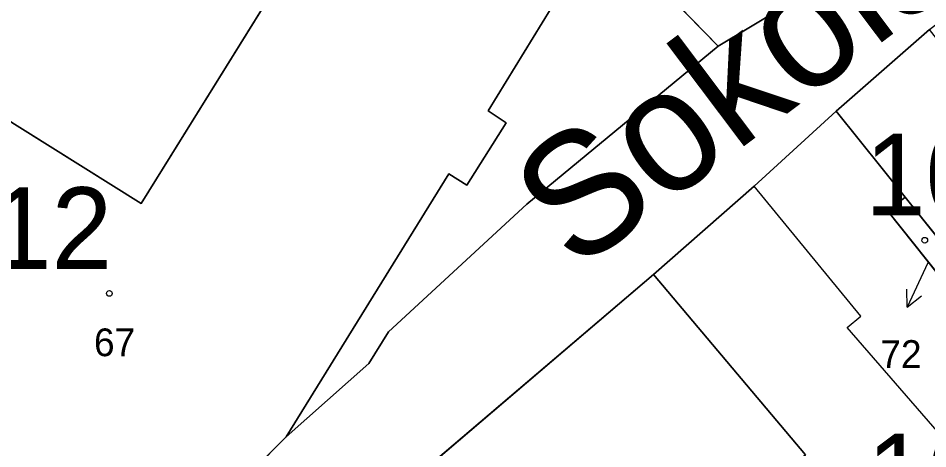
# Model space of a CAD drawing. Extents: x -689422 to -685210, y -987725 to -982160.
# Drawn here: x -687296.3 to -687240.5, y -985586.6 to -985560.2 of the extents above; entities that cross this region are included whole.
import ezdxf

# ---------------------------------------------------------------- set-up
doc = ezdxf.new("R2010")
doc.units = 0
for name, color, linetype in [('KN_Budovy', 7, 'Continuous'), ('KN_Budovy_cisla_domovni', 7, 'Continuous'), ('KN_Hranice_parcel', 7, 'Continuous'), ('KN_Hranice_parcel_vnitrni_kresba', 7, 'Continuous'), ('KN_Parcelni cisla', 7, 'Continuous'), ('KN_Parcelni cisla_sipky', 7, 'Continuous'), ('KN_Polygon parcely', 7, 'Continuous'), ('KN_Popisy_pomistni nazvy nazvy ulic', 7, 'Continuous'), ('KN_POZEMKY_OSTATNI PLOCHA', 7, 'Continuous'), ('KN_POZEMKY_ZASTAVENA PLOCHA', 7, 'Continuous'), ('KN_VYUZITI_12_zastavena plocha_spolecny dvur', 7, 'Continuous'), ('KN_VYUZITI_17_ostatni plocha_ostatni komunikace', 7, 'Continuous'), ('KN_VYUZITI_26_ostatni plocha_jina plocha', 7, 'Continuous'), ('KN_Značky budov', 7, 'Continuous')]:
    doc.layers.add(name, color=color, linetype=linetype)

msp = doc.modelspace()

# ---------------------------------------------------------------- linework, layer by layer
at = {"layer": 'KN_Budovy'}
for points in [[(-687317.81, -985575.31), (-687318.5, -985576.41), (-687316.71, -985577.52), (-687316.03, -985576.42), (-687298.08, -985587.61), (-687287.93, -985593.95), (-687279.9, -985585.89), (-687269.92, -985569.76), (-687268.82, -985570.45), (-687266.41, -985566.63), (-687267.51, -985565.89), (-687263.64, -985559.6), (-687276.3, -985551.47), (-687288.8, -985571.57), (-687309.95, -985558.34), (-687314.76, -985559.65), (-687318.64, -985565.81), (-687320.76, -985569.18), (-687320.27, -985571.63), (-687319.78, -985574.1)], [(-687246.16, -985565.91), (-687241.93, -985571.19), (-687242.99, -985572.04), (-687238.27, -985577.95), (-687237.19, -985577.09), (-687236.72, -985577.67), (-687235.26, -985576.37), (-687231.19, -985572.74), (-687240.43, -985560.9)], [(-687222.87, -985593.83), (-687228.23, -985587.41), (-687228.44, -985587.59), (-687233.73, -985581.13), (-687239.54, -985586), (-687245.47, -985579.18), (-687244.63, -985578.49), (-687251.19, -985570.51), (-687257.36, -985575.94), (-687248.04, -985586.98), (-687257.86, -985595.42), (-687250.51, -985603.93), (-687249.14, -985602.88), (-687247.22, -985605.11), (-687244.41, -985602.92), (-687239.12, -985597.53), (-687239.51, -985597.08), (-687235.85, -985594.18), (-687230.63, -985589.91), (-687225.56, -985595.97)]]:
    msp.add_lwpolyline(points, close=True, dxfattribs=at)
at = {"layer": 'KN_Hranice_parcel'}
for p, q in [((-687249.52, -985559.61), (-687253.4, -985561.93)), ((-687246.16, -985565.91), (-687240.43, -985560.9)), ((-687241.93, -985571.19), (-687246.16, -985565.91)), ((-687237.19, -985577.09), (-687241.93, -985571.19)), ((-687277.38, -985592.97), (-687257.36, -985575.94)), ((-687273.62, -985579.44), (-687274.82, -985581.38)), ((-687274.82, -985581.38), (-687279.9, -985585.89))]:
    msp.add_line(p, q, dxfattribs=at)
for points in [[(-687253.4, -985561.93), (-687260.49, -985554.63), (-687259.93, -985554.07), (-687270.05, -985541.47)], [(-687276.3, -985551.47), (-687288.8, -985571.57), (-687309.95, -985558.34), (-687314.76, -985559.65), (-687318.64, -985565.81)], [(-687276.3, -985551.47), (-687263.64, -985559.6), (-687267.51, -985565.89), (-687266.41, -985566.63), (-687268.82, -985570.45), (-687269.92, -985569.76), (-687279.9, -985585.89)], [(-687253.4, -985561.93), (-687265.13, -985571.62), (-687273.62, -985579.44)], [(-687257.36, -985575.94), (-687251.19, -985570.51), (-687246.16, -985565.91)], [(-687237.19, -985577.09), (-687238.27, -985577.95), (-687242.99, -985572.04), (-687241.93, -985571.19)], [(-687257.36, -985575.94), (-687248.04, -985586.98), (-687257.86, -985595.42), (-687250.51, -985603.93), (-687249.14, -985602.88), (-687247.22, -985605.11)], [(-687279.9, -985585.89), (-687287.93, -985593.95), (-687289.17, -985595.32)]]:
    msp.add_lwpolyline(points, dxfattribs=at)
at = {"layer": 'KN_Hranice_parcel_vnitrni_kresba'}
for p, q in [((-687244.63, -985578.49), (-687251.19, -985570.51)), ((-687245.47, -985579.18), (-687244.63, -985578.49)), ((-687239.54, -985586), (-687245.47, -985579.18))]:
    msp.add_line(p, q, dxfattribs=at)
at = {"layer": 'KN_Parcelni cisla_sipky'}
for p, q in [((-687240.52, -985575.22), (-687241.788, -985577.94)), ((-687241.788, -985577.94), (-687241.819, -985576.821)), ((-687241.788, -985577.94), (-687240.911, -985577.244))]:
    msp.add_line(p, q, dxfattribs=at)
at = {"layer": 'KN_Polygon parcely'}
for points in [[(-687285.93, -985522.36), (-687282.35, -985526.42), (-687276.69, -985533.35), (-687275.79, -985534.32), (-687270.05, -985541.47), (-687259.93, -985554.07), (-687260.49, -985554.63), (-687253.4, -985561.93), (-687249.52, -985559.61), (-687253.34, -985554.91), (-687265.54, -985539.96), (-687273.93, -985530.05), (-687275.37, -985528.22), (-687288.55, -985511.42)], [(-687277.38, -985592.97), (-687257.36, -985575.94), (-687251.19, -985570.51), (-687246.16, -985565.91), (-687240.43, -985560.9), (-687231.93, -985554.29), (-687216.91, -985542.26), (-687206.93, -985535.43), (-687209.14, -985532.86), (-687212.58, -985533.34), (-687216.54, -985533.9), (-687221.6, -985537.68), (-687234.92, -985547.9), (-687242.1, -985553.75), (-687249.52, -985559.61), (-687253.4, -985561.93), (-687265.13, -985571.62), (-687273.62, -985579.44), (-687274.82, -985581.38), (-687279.9, -985585.89), (-687287.93, -985593.95)]]:
    msp.add_lwpolyline(points, dxfattribs=at)
for points in [[(-687288.18, -985543.38), (-687301.35, -985556.93), (-687314.67, -985551.91), (-687318.64, -985565.81), (-687314.76, -985559.65), (-687309.95, -985558.34), (-687288.8, -985571.57), (-687276.3, -985551.47), (-687275.19, -985549.69), (-687270.05, -985541.47), (-687275.79, -985534.32), (-687276.69, -985533.35)], [(-687279.9, -985585.89), (-687274.82, -985581.38), (-687273.62, -985579.44), (-687265.13, -985571.62), (-687253.4, -985561.93), (-687260.49, -985554.63), (-687259.93, -985554.07), (-687270.05, -985541.47), (-687275.19, -985549.69), (-687276.3, -985551.47), (-687263.64, -985559.6), (-687267.51, -985565.89), (-687266.41, -985566.63), (-687268.82, -985570.45), (-687269.92, -985569.76)], [(-687290.45, -985594.52), (-687289.17, -985595.32), (-687287.93, -985593.95), (-687279.9, -985585.89), (-687269.92, -985569.76), (-687268.82, -985570.45), (-687266.41, -985566.63), (-687267.51, -985565.89), (-687263.64, -985559.6), (-687276.3, -985551.47), (-687288.8, -985571.57), (-687309.95, -985558.34), (-687314.76, -985559.65), (-687318.64, -985565.81), (-687320.76, -985569.18), (-687320.27, -985571.63), (-687322.81, -985575.04), (-687317, -985578.43), (-687298.99, -985589.2), (-687292.31, -985593.36)], [(-687240.43, -985560.9), (-687246.16, -985565.91), (-687241.93, -985571.19), (-687237.19, -985577.09), (-687236.72, -985577.67), (-687235.26, -985576.37), (-687231.19, -985572.74)], [(-687228.44, -985587.59), (-687233.73, -985581.13), (-687236.72, -985577.67), (-687237.19, -985577.09), (-687238.27, -985577.95), (-687242.99, -985572.04), (-687241.93, -985571.19), (-687246.16, -985565.91), (-687251.19, -985570.51), (-687257.36, -985575.94), (-687248.04, -985586.98), (-687257.86, -985595.42), (-687250.51, -985603.93), (-687249.14, -985602.88), (-687247.22, -985605.11), (-687244.41, -985602.92), (-687239.12, -985597.53), (-687239.51, -985597.08), (-687235.85, -985594.18), (-687230.63, -985589.91), (-687225.56, -985595.97), (-687222.87, -985593.83), (-687228.23, -985587.41)], [(-687237.19, -985577.09), (-687241.93, -985571.19), (-687242.99, -985572.04), (-687238.27, -985577.95)], [(-687247.22, -985605.11), (-687249.14, -985602.88), (-687250.51, -985603.93), (-687257.86, -985595.42), (-687248.04, -985586.98), (-687257.36, -985575.94), (-687277.38, -985592.97), (-687258.13, -985614.86), (-687254.05, -985611.2), (-687253.94, -985611.27)]]:
    msp.add_lwpolyline(points, close=True, dxfattribs=at)
at = {"layer": 'KN_POZEMKY_OSTATNI PLOCHA'}
for p, q in [((-687276.3, -985551.47), (-687288.8, -985571.57)), ((-687253.4, -985561.93), (-687260.49, -985554.63)), ((-687288.8, -985571.57), (-687309.95, -985558.34)), ((-687253.4, -985561.93), (-687249.52, -985559.61)), ((-687249.52, -985559.61), (-687253.4, -985561.93)), ((-687240.43, -985560.9), (-687246.16, -985565.91)), ((-687265.13, -985571.62), (-687253.4, -985561.93)), ((-687246.16, -985565.91), (-687251.19, -985570.51)), ((-687251.19, -985570.51), (-687257.36, -985575.94)), ((-687273.62, -985579.44), (-687265.13, -985571.62)), ((-687277.38, -985592.97), (-687257.36, -985575.94)), ((-687257.36, -985575.94), (-687277.38, -985592.97)), ((-687257.36, -985575.94), (-687248.04, -985586.98)), ((-687274.82, -985581.38), (-687273.62, -985579.44)), ((-687279.9, -985585.89), (-687274.82, -985581.38)), ((-687287.93, -985593.95), (-687279.9, -985585.89))]:
    msp.add_line(p, q, dxfattribs=at)
at = {"layer": 'KN_POZEMKY_ZASTAVENA PLOCHA'}
for p, q in [((-687288.8, -985571.57), (-687276.3, -985551.47)), ((-687260.49, -985554.63), (-687253.4, -985561.93)), ((-687309.95, -985558.34), (-687288.8, -985571.57)), ((-687267.51, -985565.89), (-687263.64, -985559.6)), ((-687263.64, -985559.6), (-687267.51, -985565.89)), ((-687246.16, -985565.91), (-687240.43, -985560.9)), ((-687253.4, -985561.93), (-687265.13, -985571.62)), ((-687266.41, -985566.63), (-687267.51, -985565.89)), ((-687267.51, -985565.89), (-687266.41, -985566.63)), ((-687251.19, -985570.51), (-687246.16, -985565.91)), ((-687246.16, -985565.91), (-687241.93, -985571.19)), ((-687241.93, -985571.19), (-687246.16, -985565.91)), ((-687268.82, -985570.45), (-687266.41, -985566.63)), ((-687266.41, -985566.63), (-687268.82, -985570.45)), ((-687279.9, -985585.89), (-687269.92, -985569.76)), ((-687269.92, -985569.76), (-687279.9, -985585.89)), ((-687269.92, -985569.76), (-687268.82, -985570.45)), ((-687268.82, -985570.45), (-687269.92, -985569.76)), ((-687257.36, -985575.94), (-687251.19, -985570.51)), ((-687242.99, -985572.04), (-687241.93, -985571.19)), ((-687241.93, -985571.19), (-687242.99, -985572.04)), ((-687241.93, -985571.19), (-687237.19, -985577.09)), ((-687237.19, -985577.09), (-687241.93, -985571.19)), ((-687265.13, -985571.62), (-687273.62, -985579.44)), ((-687238.27, -985577.95), (-687242.99, -985572.04)), ((-687242.99, -985572.04), (-687238.27, -985577.95)), ((-687248.04, -985586.98), (-687257.36, -985575.94)), ((-687273.62, -985579.44), (-687274.82, -985581.38)), ((-687274.82, -985581.38), (-687279.9, -985585.89)), ((-687279.9, -985585.89), (-687287.93, -985593.95))]:
    msp.add_line(p, q, dxfattribs=at)
at = {"layer": 'KN_VYUZITI_12_zastavena plocha_spolecny dvur'}
for p, q in [((-687260.49, -985554.63), (-687253.4, -985561.93)), ((-687267.51, -985565.89), (-687263.64, -985559.6)), ((-687253.4, -985561.93), (-687265.13, -985571.62)), ((-687266.41, -985566.63), (-687267.51, -985565.89)), ((-687268.82, -985570.45), (-687266.41, -985566.63)), ((-687279.9, -985585.89), (-687269.92, -985569.76)), ((-687269.92, -985569.76), (-687268.82, -985570.45)), ((-687265.13, -985571.62), (-687273.62, -985579.44)), ((-687273.62, -985579.44), (-687274.82, -985581.38)), ((-687274.82, -985581.38), (-687279.9, -985585.89))]:
    msp.add_line(p, q, dxfattribs=at)
at = {"layer": 'KN_VYUZITI_17_ostatni plocha_ostatni komunikace'}
for p, q in [((-687276.3, -985551.47), (-687288.8, -985571.57)), ((-687253.4, -985561.93), (-687260.49, -985554.63)), ((-687288.8, -985571.57), (-687309.95, -985558.34)), ((-687253.4, -985561.93), (-687249.52, -985559.61)), ((-687249.52, -985559.61), (-687253.4, -985561.93)), ((-687240.43, -985560.9), (-687246.16, -985565.91)), ((-687265.13, -985571.62), (-687253.4, -985561.93)), ((-687246.16, -985565.91), (-687251.19, -985570.51)), ((-687251.19, -985570.51), (-687257.36, -985575.94)), ((-687273.62, -985579.44), (-687265.13, -985571.62)), ((-687257.36, -985575.94), (-687277.38, -985592.97)), ((-687274.82, -985581.38), (-687273.62, -985579.44)), ((-687279.9, -985585.89), (-687274.82, -985581.38)), ((-687287.93, -985593.95), (-687279.9, -985585.89))]:
    msp.add_line(p, q, dxfattribs=at)
at = {"layer": 'KN_VYUZITI_26_ostatni plocha_jina plocha'}
for p, q in [((-687277.38, -985592.97), (-687257.36, -985575.94)), ((-687257.36, -985575.94), (-687248.04, -985586.98))]:
    msp.add_line(p, q, dxfattribs=at)
at = {"layer": 'KN_Značky budov'}
for centre in [(-687240.717, -985573.829), (-687290.747, -985577.089)]:
    msp.add_circle(centre, 0.175, dxfattribs=at)

# ---------------------------------------------------------------- texts
at = {"layer": 'KN_Budovy_cisla_domovni'}
for s, p in [('106', (-687244.386, -985572.299)), ('412', (-687301.726, -985575.584)), ('105', (-687244.276, -985590.684))]:
    msp.add_text(s, height=5, dxfattribs=at).set_placement(p)
at = {"layer": 'KN_Parcelni cisla'}
for s, p in [('67', (-687291.69, -985580.94)), ('72', (-687243.442, -985581.658))]:
    msp.add_text(s, height=1.7, dxfattribs=at).set_placement(p)
at = {"layer": 'KN_Popisy_pomistni nazvy nazvy ulic'}
msp.add_text('Sokolská', height=7.5, rotation=37, dxfattribs=at).set_placement((-687262.148, -985575.858))

doc.saveas('drawing.dxf')
